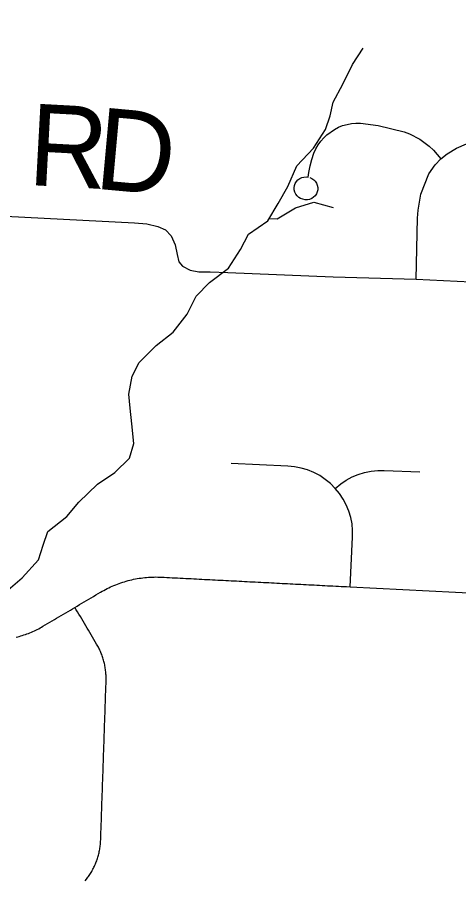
# Model space of a CAD drawing. Extents: x 114843 to 284848, y 317643 to 566895.
# Drawn here: x 173456 to 175079, y 460606 to 463781 of the extents above; entities that cross this region are included whole.
import ezdxf

# ---------------------------------------------------------------- set-up
doc = ezdxf.new("R2010")
doc.units = 0
for name, color, linetype in [('GM_X_Minor_River', 7, 'Continuous'), ('GM_X_Township_Road', 7, 'Continuous'), ('GM_X_Township_Road_Text', 7, 'Continuous')]:
    doc.layers.add(name, color=color, linetype=linetype)

msp = doc.modelspace()

# ---------------------------------------------------------------- linework, layer by layer
at = {"layer": 'GM_X_Minor_River'}
for points in [[(173396.7, 461653), (173474.1, 461719.6), (173533.5, 461786.1), (173551.1, 461840.3), (173568.7, 461890.5), (173638.2, 461945.1), (173681.8, 461997.5), (173751.2, 462064), (173814.8, 462106.5), (173868.4, 462159), (173884, 462213.1), (173877.4, 462285.2), (173871, 462343.2), (173866.6, 462395.3), (173878.1, 462461.4), (173903.7, 462511.7), (173967.1, 462574.2), (174028.7, 462622.7), (174080.2, 462689.1), (174113.6, 462755.4), (174163.2, 462805.8), (174232.8, 462858.4), (174276.2, 462926.8), (174305.7, 462983), (174377.3, 463031.6), (174414.8, 463095.9), (174450.3, 463158.2), (174483.7, 463234.6), (174545.1, 463299.1), (174588.6, 463367.4), (174606.2, 463417.6), (174617.8, 463467.8), (174653.3, 463534.1), (174688.7, 463606.4), (174728.2, 463666.7)], [(174382.8, 463041), (174411.2, 463039.8), (174478.9, 463080.3), (174546.7, 463100.8), (174616.8, 463081.3)]]:
    msp.add_lwpolyline(points, dxfattribs=at)
at = {"layer": 'GM_X_Township_Road'}
for points in [[(174929.6, 463071.5), (174939.2, 463130.5), (174969.1, 463204.8), (174992.4, 463237.5), (175013.7, 463259.6), (175036.4, 463278.6), (175070.6, 463299.7), (175107.8, 463315.1), (175173.7, 463333.1), (175207.2, 463339.7), (175259.1, 463348.2), (175299.5, 463360.3), (175337.7, 463378.3), (175371.9, 463401.2), (175398.1, 463424.7), (175410.8, 463440.7), (175432.3, 463475.4), (175448.1, 463513), (175453.7, 463532.6), (175460.3, 463572.9), (175460.6, 463613.7), (175454.5, 463654.1), (175437.3, 463715.5), (175411.4, 463806.7)], [(174531.5, 463191.1), (174539, 463187.9), (174545.8, 463183.2), (174551.5, 463177.4), (174556, 463170.5), (174559, 463162.9), (174560.6, 463154.9), (174560.5, 463146.7), (174558.8, 463138.7), (174555.7, 463131.2), (174551.1, 463124.4), (174545.3, 463118.6), (174538.5, 463114.1), (174530.9, 463111), (174522.9, 463109.4), (174514.7, 463109.4), (174505.4, 463111.3), (174497.7, 463114.1), (174490.7, 463118.4), (174484.7, 463123.9), (174479.9, 463130.5), (174476.4, 463137.9), (174474.4, 463145.8), (174474.1, 463154), (174475.3, 463162.1), (174478.1, 463169.8), (174482.3, 463176.8), (174487.8, 463182.8), (174494.3, 463187.7), (174501.7, 463191.2), (174509.6, 463193.2), (174517.8, 463193.6), (174525.9, 463192.5), (174528.2, 463210.1), (174532.9, 463234.3), (174539.1, 463258.1), (174546.8, 463281.4), (174553.7, 463296.6), (174562, 463311.1), (174571.7, 463324.7), (174582.6, 463337.4), (174594.6, 463348.9), (174621.8, 463368.3), (174636.6, 463375.9), (174652.1, 463382.1), (174668.2, 463386.7), (174684.6, 463389.8), (174701.2, 463391.4), (174717.9, 463391.3), (174782.3, 463382.8), (174877.8, 463359.6), (174897.7, 463351.8), (174935.6, 463331.8), (174970, 463306.5), (174985.7, 463291.9), (175013.7, 463259.6)], [(170733.4, 463191.6), (171128.4, 463170.6), (171331.2, 463157), (172051.3, 463116.6), (172789.7, 463078.4), (173292, 463055.2), (173886.4, 463024.3), (173932.1, 463021), (173972.1, 463011.3), (174000.3, 462999.5), (174021.9, 462977.1), (174036.7, 462944.2), (174043.4, 462907.8), (174049.6, 462881.3), (174063.2, 462865.9), (174091.8, 462850.6), (174123.9, 462844.8), (174165.4, 462844.6), (174230.5, 462842.5), (174617.4, 462826.8), (174922.8, 462817.8), (175977.2, 462766.4)], [(174922.8, 462817.8), (174927.1, 463041.7), (174929.6, 463071.5)], [(174679.3, 461687.1), (174688.7, 461868.8), (174688.9, 461893.3), (174686.6, 461917.7), (174681.9, 461941.7), (174674.8, 461965.1), (174665.5, 461987.8), (174654, 462009.4), (174640.4, 462029.7), (174624.9, 462048.6), (174607.4, 462066), (174588.3, 462081.6), (174567.8, 462095.3), (174546, 462106.8), (174523.2, 462116.2), (174499.6, 462123.2), (174475.4, 462128), (174450.9, 462130.3), (174242.3, 462139.5)], [(174624.9, 462048.6), (174645.1, 462065.4), (174665.4, 462079), (174686.9, 462090.6), (174709.4, 462100), (174732.7, 462107.1), (174756.7, 462112), (174781, 462114.5), (174805.4, 462114.6), (174935.4, 462108.9)], [(173451.6, 461501.6), (173457.4, 461503), (173463.1, 461504.5), (173468.8, 461506.1), (173474.5, 461507.8), (173480.2, 461509.6), (173485.8, 461511.4), (173491.4, 461513.4), (173496.9, 461515.5), (173502.4, 461517.7), (173507.9, 461519.9), (173513.3, 461522.3), (173518.7, 461524.7), (173524.1, 461527.2), (173529.4, 461529.9), (173534.7, 461532.6), (173539.9, 461535.4), (173545.1, 461538.3), (173550.2, 461541.3), (173558.6, 461546.2), (173567, 461551.2), (173575.4, 461556.2), (173583.8, 461561.2), (173592.2, 461566.2), (173600.6, 461571.1), (173609, 461576.1), (173617.4, 461581.1), (173625.8, 461586), (173634.2, 461591), (173642.6, 461596), (173651, 461601), (173659.4, 461605.9), (173667.8, 461610.9), (173676.3, 461616), (173684.9, 461621.1), (173693.5, 461626.2), (173702, 461631.3), (173710.6, 461636.3), (173719.1, 461641.4), (173727.7, 461646.5), (173736.3, 461651.5), (173744.9, 461656.6), (173753.4, 461661.7), (173762, 461666.8), (173768, 461670.2), (173774, 461673.6), (173780.1, 461676.9), (173786.2, 461680), (173792.4, 461683.1), (173798.7, 461686), (173804.9, 461688.9), (173811.3, 461691.6), (173817.7, 461694.2), (173824.1, 461696.7), (173830.5, 461699.1), (173837.1, 461701.4), (173843.6, 461703.5), (173850.2, 461705.5), (173856.8, 461707.5), (173863.5, 461709.3), (173870.2, 461711), (173876.9, 461712.6), (173883.6, 461714.1), (173890.4, 461715.5), (173897.2, 461716.7), (173904, 461717.8), (173910.8, 461718.8), (173917.6, 461719.7), (173924.5, 461720.5), (173931.3, 461721.2), (173938.2, 461721.7), (173945.1, 461722.1), (173952, 461722.4), (173958.9, 461722.6), (173965.8, 461722.7), (173972.7, 461722.6), (173979.6, 461722.4), (173986.5, 461722.1), (173996.3, 461721.6), (174006.2, 461721.1), (174016, 461720.6), (174025.9, 461720.1), (174035.7, 461719.6), (174045.6, 461719.1), (174055.4, 461718.6), (174065.3, 461718.1), (174075.1, 461717.6), (174085, 461717.1), (174094.8, 461716.6), (174104.6, 461716), (174114.5, 461715.6), (174124.3, 461715), (174134.2, 461714.6), (174144, 461714), (174153.9, 461713.5), (174163.7, 461713), (174173.6, 461712.5), (174183.4, 461712), (174193.3, 461711.5), (174203.1, 461711), (174213, 461710.5), (174222.8, 461710), (174232.7, 461709.5), (174242.5, 461709), (174252.3, 461708.4), (174262.2, 461708), (174272, 461707.4), (174281.9, 461706.9), (174291.7, 461706.4), (174301.6, 461705.9), (174311.4, 461705.4), (174321.3, 461704.9), (174331.1, 461704.4), (174341, 461703.9), (174350.8, 461703.4), (174360.7, 461702.9), (174370.5, 461702.4), (174380.4, 461701.9), (174390.2, 461701.4), (174400, 461700.8), (174409.9, 461700.4), (174419.7, 461699.8), (174429.6, 461699.3), (174439.4, 461698.8), (174449.2, 461698.3), (174459.1, 461697.8), (174468.9, 461697.3), (174478.8, 461696.8), (174488.6, 461696.3), (174498.5, 461695.8), (174508.3, 461695.3), (174518.2, 461694.8), (174528, 461694.3), (174537.9, 461693.8), (174547.7, 461693.3), (174557.6, 461692.7), (174567.4, 461692.2), (174577.2, 461691.7), (174587.1, 461691.2), (174596.9, 461690.7), (174606.8, 461690.2), (174616.6, 461689.7), (174626.5, 461689.2), (174636.3, 461688.7), (174646.2, 461688.2), (174656, 461687.7), (174665.9, 461687.2), (174679.3, 461687.1), (175260.5, 461656.6)], [(173706, 460606), (173710.3, 460611.5), (173712.9, 460615), (173715.5, 460618.5), (173718, 460622), (173720.4, 460625.6), (173722.8, 460629.2), (173725.1, 460632.9), (173727.4, 460636.6), (173729.6, 460640.4), (173731.7, 460644.2), (173733.8, 460648), (173735.8, 460651.8), (173737.7, 460655.7), (173739.6, 460659.7), (173741.4, 460663.6), (173743.1, 460667.6), (173744.8, 460671.6), (173746.3, 460675.7), (173747.9, 460679.7), (173749.3, 460683.9), (173750.7, 460688), (173752, 460692.1), (173753.2, 460696.3), (173754.4, 460700.5), (173755.5, 460704.7), (173756.4, 460708.9), (173757.4, 460713.2), (173758.3, 460717.4), (173759, 460721.7), (173759.7, 460726), (173760.4, 460730.3), (173761, 460734.6), (173761.4, 460738.9), (173761.8, 460743.3), (173762.2, 460747.6), (173762.4, 460751.9), (173762.6, 460756.3), (173763, 460766.2), (173763.3, 460776.1), (173763.6, 460786), (173764, 460795.8), (173764.3, 460805.8), (173764.7, 460815.6), (173765, 460825.5), (173765.3, 460835.4), (173765.7, 460845.3), (173766, 460855.2), (173766.3, 460865.1), (173766.7, 460875), (173767, 460884.9), (173767.3, 460894.8), (173767.7, 460904.7), (173768, 460914.6), (173768.3, 460924.5), (173768.7, 460934.4), (173769, 460944.3), (173769.4, 460954.2), (173769.7, 460964.1), (173770.1, 460973.9), (173770.4, 460983.9), (173770.7, 460993.7), (173771.1, 461003.6), (173771.4, 461013.5), (173771.7, 461023.4), (173772.1, 461033.3), (173772.4, 461043.2), (173772.7, 461053.1), (173773.1, 461063), (173773.4, 461072.9), (173773.8, 461082.8), (173774.1, 461092.7), (173774.4, 461102.6), (173774.8, 461112.5), (173775.1, 461122.3), (173775.4, 461132.3), (173775.8, 461142.1), (173776.1, 461152), (173776.4, 461161.9), (173776.8, 461171.8), (173777.1, 461181.7), (173777.5, 461191.6), (173777.8, 461201.5), (173778.1, 461211.4), (173778.5, 461221.3), (173778.8, 461231.2), (173779.2, 461241.1), (173779.5, 461251), (173779.8, 461260.9), (173780.2, 461270.8), (173780.5, 461280.7), (173780.8, 461290.6), (173781.2, 461300.4), (173781.5, 461310.4), (173781.8, 461320.2), (173782.2, 461330.1), (173782.5, 461340), (173782.6, 461344.3), (173782.7, 461348.7), (173782.6, 461353), (173782.5, 461357.2), (173782.3, 461361.6), (173782.1, 461365.9), (173781.7, 461370.2), (173781.3, 461374.5), (173780.8, 461378.8), (173780.3, 461383), (173779.6, 461387.3), (173778.9, 461391.5), (173778.2, 461395.8), (173777.3, 461400), (173776.4, 461404.2), (173775.4, 461408.4), (173774.3, 461412.6), (173773.2, 461416.7), (173772, 461420.9), (173770.7, 461425), (173769.3, 461429.1), (173767.9, 461433.2), (173766.4, 461437.2), (173764.9, 461441.2), (173763.2, 461445.2), (173761.5, 461449.2), (173759.7, 461453.1), (173757.9, 461457), (173756, 461460.9), (173754.1, 461464.7), (173752, 461468.5), (173749.9, 461472.3), (173747.7, 461476), (173742.7, 461484.4), (173737.7, 461492.9), (173732.7, 461501.3), (173727.7, 461509.7), (173722.7, 461518.2), (173717.7, 461526.6), (173712.7, 461535), (173707.7, 461543.5), (173702.7, 461551.9), (173697.8, 461560.3), (173692.8, 461568.7), (173687.8, 461577.2), (173682.8, 461585.6), (173677.8, 461594.1), (173672.8, 461602.5), (173667.8, 461610.9)]]:
    msp.add_lwpolyline(points, dxfattribs=at)

# ---------------------------------------------------------------- texts
at = {"layer": 'GM_X_Township_Road_Text'}
for s, rotation, p in [('R', 356.894, (173492, 463164.2)), ('D', 354.7975, (173735.2, 463151))]:
    msp.add_text(s, height=300, rotation=rotation, dxfattribs=at).set_placement(p)

doc.saveas('drawing.dxf')
